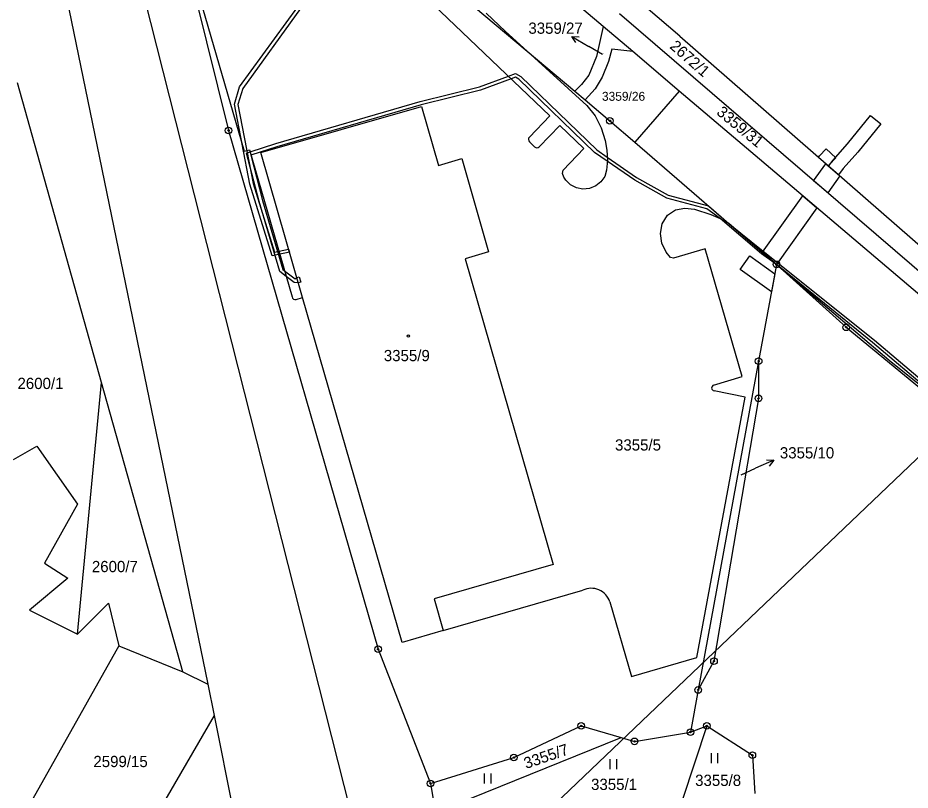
# Model space of a CAD drawing. Extents: x -755819 to -753140, y -1169796 to -1166000.
# Drawn here: x -754515.1 to -754380.1, y -1168641 to -1168524.2 of the extents above; entities that cross this region are included whole.
import ezdxf

# ---------------------------------------------------------------- set-up
doc = ezdxf.new("R2010")
doc.units = 0
for name, color, linetype in [('Vrstva 1', 7, 'Continuous'), ('Vrstva 10', 7, 'Continuous'), ('Vrstva 12', 7, 'Continuous'), ('Vrstva 16', 7, 'Continuous'), ('Vrstva 18', 7, 'Continuous'), ('Vrstva 19', 7, 'Continuous'), ('Vrstva 24', 7, 'Continuous'), ('Vrstva 25', 7, 'Continuous'), ('Vrstva 27', 7, 'Continuous'), ('Vrstva 4', 7, 'Continuous'), ('Vrstva 6', 7, 'Continuous')]:
    doc.layers.add(name, color=color, linetype=linetype)

msp = doc.modelspace()

# ---------------------------------------------------------------- linework, layer by layer
at = {"layer": 'Vrstva 1'}
for p, q in [((-754519.8, -1168462.41), (-754486.32, -1168624.94)), ((-754494.84, -1168494.63), (-754483.21, -1168541.23)), ((-754426.56, -1168525.52), (-754450.1, -1168505.56)), ((-754434.63, -1168539.02), (-754467.28, -1168507.81)), ((-754488.79, -1168516.94), (-754480.84, -1168544.38)), ((-754451.31, -1168518.1), (-754438.06, -1168529.24)), ((-754414.99, -1168526.99), (-754423.28, -1168519.87)), ((-754355.51, -1168582.57), (-754424.11, -1168523.59)), ((-754426.56, -1168525.52), (-754427.55, -1168530.05)), ((-754422.09, -1168529.32), (-754426.56, -1168525.52)), ((-754438.06, -1168529.24), (-754429.01, -1168537.46)), ((-754438.06, -1168529.24), (-754430.86, -1168535.3)), ((-754425.25, -1168528.95), (-754425.75, -1168530.81)), ((-754422.09, -1168529.32), (-754425.25, -1168528.95)), ((-754415.06, -1168535.28), (-754422.09, -1168529.32)), ((-754427.55, -1168530.05), (-754428.74, -1168532.86)), ((-754425.75, -1168530.81), (-754426.71, -1168533.16)), ((-754428.74, -1168532.86), (-754429.84, -1168534.28)), ((-754426.71, -1168533.16), (-754427.75, -1168534.95)), ((-754502.42, -1168579.34), (-754515.13, -1168534.05)), ((-754429.84, -1168534.28), (-754430.86, -1168535.3)), ((-754430.86, -1168535.3), (-754429.3, -1168536.61)), ((-754427.75, -1168534.95), (-754429.3, -1168536.61)), ((-754415.06, -1168535.28), (-754421.76, -1168543.03)), ((-754398, -1168549.75), (-754415.06, -1168535.28)), ((-754429.3, -1168536.61), (-754425.54, -1168539.77)), ((-754429.01, -1168537.46), (-754427.79, -1168539.04)), ((-754478.33, -1168544.59), (-754454.05, -1168537.59)), ((-754454.05, -1168537.59), (-754451.48, -1168546.52)), ((-754437.72, -1168542.25), (-754434.63, -1168539.02)), ((-754427.79, -1168539.04), (-754426.86, -1168540.83)), ((-754425.54, -1168539.77), (-754421.76, -1168543.03)), ((-754483.21, -1168541.23), (-754460.6, -1168619.67)), ((-754433.1, -1168540.48), (-754436.22, -1168543.69)), ((-754429.48, -1168543.95), (-754433.1, -1168540.48)), ((-754426.86, -1168540.83), (-754426.25, -1168542.73)), ((-754426.25, -1168542.73), (-754425.99, -1168544.22)), ((-754480.84, -1168544.38), (-754480.05, -1168544.18)), ((-754480.05, -1168544.18), (-754473.59, -1168566.41)), ((-754436.93, -1168543.71), (-754437.7, -1168542.95)), ((-754432.61, -1168547.25), (-754429.48, -1168543.95)), ((-754425.99, -1168544.22), (-754425.93, -1168545.71)), ((-754421.76, -1168543.03), (-754407.55, -1168555.28)), ((-754472.02, -1168566.47), (-754478.33, -1168544.59)), ((-754451.48, -1168546.52), (-754447.94, -1168545.46)), ((-754447.94, -1168545.46), (-754443.9, -1168559.58)), ((-754425.93, -1168545.71), (-754426.04, -1168547.24)), ((-754432.73, -1168547.73), (-754432.61, -1168547.25)), ((-754432.51, -1168548.29), (-754432.73, -1168547.73)), ((-754432.22, -1168548.77), (-754432.51, -1168548.29)), ((-754426.32, -1168548.19), (-754426.9, -1168548.99)), ((-754426.04, -1168547.24), (-754426.32, -1168548.19)), ((-754431.49, -1168549.46), (-754432.22, -1168548.77)), ((-754430.61, -1168549.91), (-754431.49, -1168549.46)), ((-754427.68, -1168549.62), (-754428.62, -1168549.99)), ((-754426.9, -1168548.99), (-754427.68, -1168549.62)), ((-754429.64, -1168550.11), (-754430.61, -1168549.91)), ((-754428.62, -1168549.99), (-754429.64, -1168550.11)), ((-754357.38, -1168584.2), (-754398, -1168549.75)), ((-754416.82, -1168554.05), (-754415.6, -1168553.26)), ((-754415.6, -1168553.26), (-754414.2, -1168552.96)), ((-754414.2, -1168552.96), (-754412.75, -1168553.12)), ((-754412.75, -1168553.12), (-754410.29, -1168553.93)), ((-754417.66, -1168555.34), (-754416.82, -1168554.05)), ((-754410.29, -1168553.93), (-754408.88, -1168554.56)), ((-754408.88, -1168554.56), (-754407.55, -1168555.28)), ((-754417.9, -1168556.81), (-754417.66, -1168555.34)), ((-754407.55, -1168555.28), (-754400.36, -1168561.48)), ((-754417.67, -1168558.28), (-754417.9, -1168556.81)), ((-754417.03, -1168559.64), (-754417.67, -1168558.28)), ((-754443.9, -1168559.58), (-754447.41, -1168560.64)), ((-754416.38, -1168560.45), (-754417.03, -1168559.64)), ((-754415.9, -1168560.54), (-754416.38, -1168560.45)), ((-754411.12, -1168559.13), (-754415.9, -1168560.54)), ((-754405.52, -1168578.43), (-754411.12, -1168559.13)), ((-754447.41, -1168560.64), (-754434.1, -1168606.84)), ((-754400.36, -1168561.48), (-754403.05, -1168576.12)), ((-754400.36, -1168561.48), (-754389.8, -1168571)), ((-754472.98, -1168566.77), (-754472.02, -1168566.47)), ((-754456.98, -1168618.63), (-754472.02, -1168566.47)), ((-754389.8, -1168571), (-754365.15, -1168591.25)), ((-754403.05, -1168576.12), (-754412.19, -1168625.83)), ((-754403.05, -1168576.12), (-754403.07, -1168581.74)), ((-754490.14, -1168623.07), (-754502.42, -1168579.34)), ((-754409.87, -1168579.74), (-754405.52, -1168578.43)), ((-754405.1, -1168581.54), (-754409.78, -1168580.6)), ((-754412.42, -1168620.92), (-754405.1, -1168581.54)), ((-754403.07, -1168581.74), (-754409.8, -1168621.48)), ((-754434.1, -1168606.84), (-754452.14, -1168612.04)), ((-754450.76, -1168616.84), (-754429.64, -1168610.75)), ((-754452.14, -1168612.04), (-754450.76, -1168616.84)), ((-754425.55, -1168612.51), (-754422.27, -1168623.78)), ((-754450.76, -1168616.84), (-754456.98, -1168618.63)), ((-754460.6, -1168619.67), (-754452.67, -1168639.96)), ((-754422.27, -1168623.78), (-754412.42, -1168620.92)), ((-754409.8, -1168621.48), (-754412.19, -1168625.83)), ((-754490.14, -1168623.07), (-754486.32, -1168624.94)), ((-754486.32, -1168624.94), (-754485.38, -1168629.68)), ((-754412.19, -1168625.83), (-754413.36, -1168632.2)), ((-754485.38, -1168629.68), (-754481.43, -1168649.55)), ((-754440.06, -1168636.05), (-754429.88, -1168631.27)), ((-754429.88, -1168631.27), (-754423.86, -1168633.01)), ((-754413.36, -1168632.2), (-754410.89, -1168631.27)), ((-754410.89, -1168631.27), (-754404, -1168635.7)), ((-754423.86, -1168633.01), (-754421.81, -1168633.6)), ((-754421.81, -1168633.6), (-754413.36, -1168632.2)), ((-754404, -1168635.7), (-754403.6, -1168641.5)), ((-754452.67, -1168639.96), (-754440.06, -1168636.05)), ((-754452.67, -1168639.96), (-754451.93, -1168644.34))]:
    msp.add_line(p, q, dxfattribs=at)
for centre, radius, start, end in [((-754437.38, -1168542.59), 0.482, 135.0258, 228.2473), ((-754436.59, -1168543.32), 0.518, 228.3065, 314.9206), ((-754473.14, -1168566.34), 0.458, 188.7847, 290.1201), ((-754409.71, -1168580.16), 0.449, 111.4818, 260.4669), ((-754428.36, -1168613.4), 2.94, 17.5572, 115.8766)]:
    msp.add_arc(centre, radius, start, end, dxfattribs=at)
at = {"layer": 'Vrstva 10'}
msp.add_line((-754525.56, -1168404.38), (-754392.72, -1168928.69), dxfattribs=at)
at = {"layer": 'Vrstva 12'}
msp.add_line((-754312.91, -1168527.7), (-754479.54, -1168686.66), dxfattribs=at)
at = {"layer": 'Vrstva 16'}
for p, q in [((-754431.31, -1168527.01), (-754428.72, -1168528.53)), ((-754426.66, -1168529.74), (-754428.72, -1168528.53)), ((-754400.76, -1168591.11), (-754403.51, -1168592.32)), ((-754405.69, -1168593.28), (-754403.51, -1168592.32))]:
    msp.add_line(p, q, dxfattribs=at)
for points in [[(-754430.7, -1168527.95), (-754431.31, -1168527.01), (-754430.19, -1168527.08)], [(-754401.88, -1168591.06), (-754400.76, -1168591.11), (-754401.48, -1168591.97)]]:
    msp.add_lwpolyline(points, dxfattribs=at)
at = {"layer": 'Vrstva 24'}
for centre, radius in [((-754425.54, -1168539.77), 0.5), ((-754425.54, -1168539.77), 0.1), ((-754483.21, -1168541.23), 0.5), ((-754483.21, -1168541.23), 0.1), ((-754400.36, -1168561.48), 0.5), ((-754400.36, -1168561.48), 0.1), ((-754389.8, -1168571), 0.5), ((-754389.8, -1168571), 0.1), ((-754403.05, -1168576.12), 0.5), ((-754403.05, -1168576.12), 0.1), ((-754403.07, -1168581.74), 0.5), ((-754403.07, -1168581.74), 0.1), ((-754460.6, -1168619.67), 0.5), ((-754460.6, -1168619.67), 0.1), ((-754409.8, -1168621.48), 0.5), ((-754409.8, -1168621.48), 0.1), ((-754412.19, -1168625.83), 0.5), ((-754412.19, -1168625.83), 0.1), ((-754429.88, -1168631.27), 0.5), ((-754429.88, -1168631.27), 0.1), ((-754413.36, -1168632.2), 0.5), ((-754410.89, -1168631.27), 0.5), ((-754410.89, -1168631.27), 0.1), ((-754421.81, -1168633.6), 0.5), ((-754413.36, -1168632.2), 0.1), ((-754421.81, -1168633.6), 0.1), ((-754440.06, -1168636.05), 0.5), ((-754440.06, -1168636.05), 0.1), ((-754404, -1168635.7), 0.5), ((-754404, -1168635.7), 0.1), ((-754452.67, -1168639.96), 0.5), ((-754452.67, -1168639.96), 0.1)]:
    msp.add_circle(centre, radius, dxfattribs=at)
at = {"layer": 'Vrstva 25'}
for p, q in [((-754410.2, -1168636.9), (-754410.2, -1168635.4)), ((-754409.2, -1168636.9), (-754409.2, -1168635.4)), ((-754425.48, -1168637.81), (-754425.48, -1168636.31)), ((-754424.48, -1168637.81), (-754424.48, -1168636.31)), ((-754444.49, -1168639.95), (-754444.49, -1168638.45)), ((-754443.49, -1168639.95), (-754443.49, -1168638.45))]:
    msp.add_line(p, q, dxfattribs=at)
msp.add_circle((-754456.02, -1168572.33), 0.175, dxfattribs=at)
at = {"layer": 'Vrstva 27'}
for p, q in [((-754481.53, -1168534.65), (-754472.73, -1168522.52)), ((-754472.33, -1168522.82), (-754481.07, -1168534.87)), ((-754445.25, -1168534.65), (-754440.89, -1168533.04)), ((-754440.49, -1168533.42), (-754445.11, -1168535.13)), ((-754440.89, -1168533.04), (-754439.8, -1168532.64)), ((-754439.84, -1168533.18), (-754440.49, -1168533.42)), ((-754439.29, -1168533.48), (-754439.84, -1168533.18)), ((-754439.8, -1168532.64), (-754438.99, -1168533.08)), ((-754438.99, -1168533.08), (-754427.54, -1168544.17)), ((-754482.33, -1168537.28), (-754481.53, -1168534.65)), ((-754454.21, -1168536.86), (-754445.25, -1168534.65)), ((-754427.86, -1168544.55), (-754439.29, -1168533.48)), ((-754481.07, -1168534.87), (-754481.81, -1168537.3)), ((-754445.11, -1168535.13), (-754454.07, -1168537.34)), ((-754479.99, -1168549.38), (-754482.33, -1168537.28)), ((-754481.81, -1168537.3), (-754479.51, -1168549.26)), ((-754476.05, -1168543.22), (-754454.21, -1168536.86)), ((-754454.07, -1168537.34), (-754475.89, -1168543.7)), ((-754389.59, -1168543.24), (-754386.14, -1168538.97)), ((-754386.14, -1168538.97), (-754384.58, -1168540.23)), ((-754384.58, -1168540.23), (-754388.07, -1168544.54)), ((-754479.96, -1168544.49), (-754476.05, -1168543.22)), ((-754475.89, -1168543.7), (-754479.82, -1168544.99)), ((-754427.54, -1168544.17), (-754425.95, -1168545.27)), ((-754393.85, -1168545.09), (-754392.82, -1168544)), ((-754392.82, -1168544), (-754391.37, -1168545.37)), ((-754391.79, -1168545.73), (-754389.59, -1168543.24)), ((-754480.51, -1168544.67), (-754479.96, -1168544.49)), ((-754478.56, -1168551.97), (-754480.51, -1168544.67)), ((-754479.82, -1168544.99), (-754478.08, -1168551.85)), ((-754425.94, -1168545.88), (-754427.86, -1168544.55)), ((-754425.95, -1168545.27), (-754421.5, -1168548.35)), ((-754394.01, -1168545.3), (-754393.85, -1168545.09)), ((-754392.5, -1168546.62), (-754394.01, -1168545.3)), ((-754391.37, -1168545.37), (-754392.33, -1168546.39)), ((-754388.07, -1168544.54), (-754390.25, -1168547.01)), ((-754421.76, -1168548.77), (-754425.94, -1168545.88)), ((-754394.73, -1168548.84), (-754392.89, -1168546.27)), ((-754392.89, -1168546.27), (-754390.78, -1168548.12)), ((-754392.5, -1168546.62), (-754391.79, -1168545.73)), ((-754392.33, -1168546.39), (-754392.5, -1168546.62)), ((-754390.99, -1168547.94), (-754392.5, -1168546.62)), ((-754390.78, -1168548.12), (-754392.61, -1168550.67)), ((-754390.25, -1168547.01), (-754390.99, -1168547.94)), ((-754476.59, -1168560.2), (-754479.99, -1168549.38)), ((-754479.51, -1168549.26), (-754476.25, -1168559.62)), ((-754416.93, -1168551.46), (-754421.76, -1168548.77)), ((-754421.5, -1168548.35), (-754416.75, -1168551)), ((-754392.61, -1168550.67), (-754394.73, -1168548.84)), ((-754416.75, -1168551), (-754410.62, -1168552.63)), ((-754475.45, -1168562.57), (-754478.56, -1168551.97)), ((-754478.08, -1168551.85), (-754475.01, -1168562.27)), ((-754410.86, -1168553.09), (-754416.93, -1168551.46)), ((-754402.48, -1168559.65), (-754396.37, -1168551.13)), ((-754396.37, -1168551.13), (-754394.24, -1168552.94)), ((-754408.88, -1168554.56), (-754410.86, -1168553.09)), ((-754410.62, -1168552.63), (-754407.55, -1168555.28)), ((-754394.24, -1168552.94), (-754400.36, -1168561.48)), ((-754402.64, -1168559.89), (-754408.88, -1168554.56)), ((-754407.55, -1168555.28), (-754402.34, -1168559.49)), ((-754407.55, -1168555.28), (-754400.36, -1168561.48)), ((-754400.36, -1168561.48), (-754407.55, -1168555.28)), ((-754473.98, -1168559.66), (-754476.59, -1168560.2)), ((-754476.25, -1168559.62), (-754474.12, -1168559.18)), ((-754474.12, -1168559.18), (-754473.98, -1168559.66)), ((-754405.84, -1168562.25), (-754404.39, -1168560.2)), ((-754404.39, -1168560.2), (-754400.62, -1168562.92)), ((-754400.36, -1168561.48), (-754402.64, -1168559.89)), ((-754400.36, -1168561.48), (-754402.48, -1168559.65)), ((-754402.34, -1168559.49), (-754385.53, -1168572.93)), ((-754385.85, -1168573.31), (-754400.36, -1168561.48)), ((-754474.49, -1168563.3), (-754475.45, -1168562.57)), ((-754475.01, -1168562.27), (-754474.73, -1168562.48)), ((-754474.73, -1168562.48), (-754473.15, -1168563.68)), ((-754401.12, -1168565.61), (-754405.84, -1168562.25)), ((-754400.62, -1168562.92), (-754401.12, -1168565.61)), ((-754473.31, -1168564.2), (-754474.49, -1168563.3)), ((-754472.66, -1168564.26), (-754473.31, -1168564.2)), ((-754473.15, -1168563.68), (-754472.88, -1168563.49)), ((-754472.88, -1168563.49), (-754472.51, -1168563.39)), ((-754472.27, -1168564.15), (-754472.66, -1168564.26)), ((-754472.51, -1168563.39), (-754472.27, -1168564.15)), ((-754371.61, -1168585.37), (-754385.85, -1168573.31)), ((-754385.53, -1168572.93), (-754371.29, -1168584.99))]:
    msp.add_line(p, q, dxfattribs=at)
at = {"layer": 'Vrstva 4'}
for p, q in [((-754441.31, -1168526.26), (-754444.25, -1168523.49)), ((-754438.06, -1168529.24), (-754441.31, -1168526.26)), ((-754400.36, -1168561.48), (-754383, -1168576.21)), ((-754383, -1168576.21), (-754368.19, -1168588.09))]:
    msp.add_line(p, q, dxfattribs=at)
at = {"layer": 'Vrstva 6'}
for p, q in [((-754414.99, -1168526.99), (-754330.66, -1168600.58)), ((-754506.06, -1168617.39), (-754502.42, -1168579.34)), ((-754515.73, -1168590.96), (-754512.18, -1168588.99)), ((-754512.18, -1168588.99), (-754506.06, -1168597.75)), ((-754506.06, -1168597.75), (-754511.06, -1168606.67)), ((-754511.06, -1168606.67), (-754507.51, -1168608.93)), ((-754507.51, -1168608.93), (-754513.31, -1168613.76)), ((-754506.06, -1168617.39), (-754501.39, -1168612.71)), ((-754501.39, -1168612.71), (-754499.81, -1168619.14)), ((-754513.31, -1168613.76), (-754506.06, -1168617.39)), ((-754499.81, -1168619.14), (-754513.7, -1168643.9)), ((-754499.81, -1168619.14), (-754490.14, -1168623.07)), ((-754485.38, -1168629.68), (-754495.56, -1168647.23)), ((-754410.89, -1168631.27), (-754414.55, -1168642.38)), ((-754451.93, -1168644.34), (-754423.86, -1168633.01))]:
    msp.add_line(p, q, dxfattribs=at)

# ---------------------------------------------------------------- texts
at = {"layer": 'Vrstva 16'}
for s, p in [('3359/27', (-754437.87, -1168526.62)), ('3355/10', (-754399.84, -1168590.82))]:
    msp.add_text(s, height=1.7, dxfattribs=at).set_placement(p)
at = {"layer": 'Vrstva 18'}
for s, rotation, p in [('2672/1', 318.6218, (-754416.61, -1168528.69)), ('3359/31', 320.398, (-754409.54, -1168538.7)), ('3355/7', 18.9076, (-754438.21, -1168637.78))]:
    msp.add_text(s, height=1.7, rotation=rotation, dxfattribs=at).set_placement(p)
for s, height, p in [('3359/27', 0.1, (-754426.96, -1168529.74)), ('3359/26', 1.35, (-754426.74, -1168536.75)), ('2600/1', 1.7, (-754515.13, -1168580.33)), ('3355/5', 1.7, (-754424.77, -1168589.63)), ('3355/10', 0.1, (-754405.68, -1168593.28)), ('2600/7', 1.7, (-754503.88, -1168608.02)), ('2599/15', 1.7, (-754503.65, -1168637.49)), ('3355/8', 1.7, (-754412.65, -1168640.34)), ('3355/1', 1.7, (-754428.39, -1168640.95))]:
    msp.add_text(s, height=height, dxfattribs=at).set_placement(p)
at = {"layer": 'Vrstva 19'}
msp.add_text('3355/9', height=1.7, dxfattribs=at).set_placement((-754459.73, -1168576.12))

doc.saveas('drawing.dxf')
